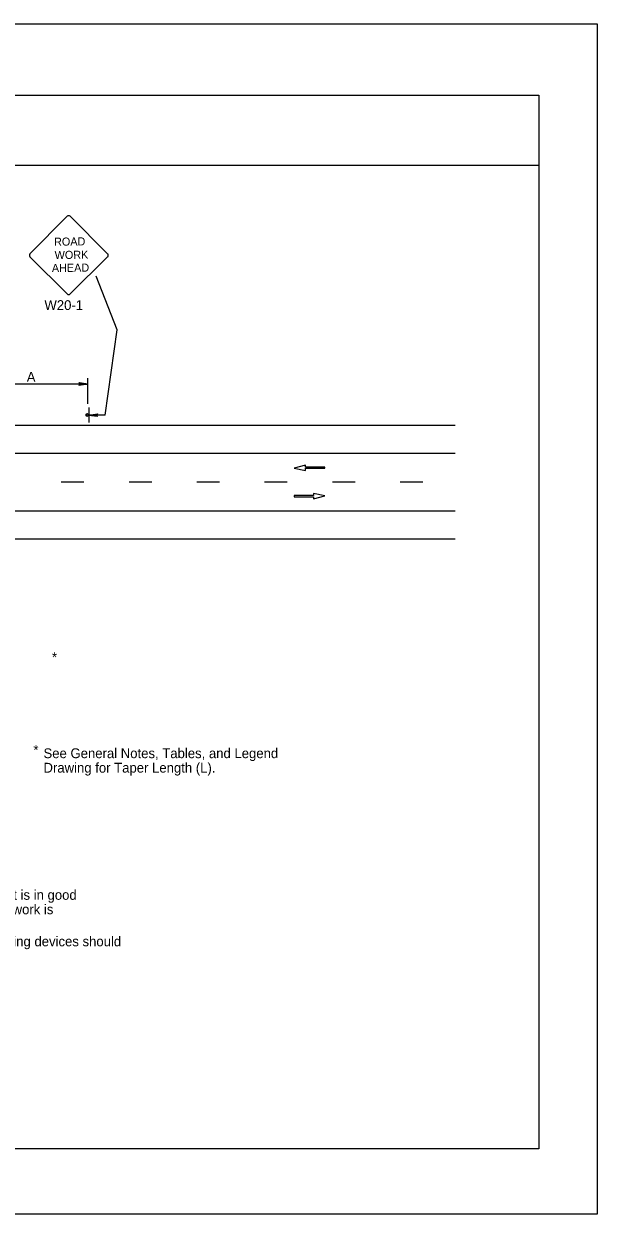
# Model space of a CAD drawing. Extents: x -14145 to -13662, y 30244 to 30661.
# Drawn here: x -13803.46 to -13791.17, y 30532.81 to 30558.31 of the extents above; entities that cross this region are included whole.
import ezdxf

# ---------------------------------------------------------------- set-up
doc = ezdxf.new("R2010")
doc.units = 0
for name, color, linetype in [('1', 7, 'Continuous'), ('10', 7, 'Continuous'), ('2', 7, 'Continuous'), ('61', 7, 'Continuous')]:
    doc.layers.add(name, color=color, linetype=linetype)

msp = doc.modelspace()

# ---------------------------------------------------------------- linework, layer by layer
at = {"layer": '1'}
for p, q in [((-13802.53, 30554.183), (-13803.325, 30553.381)), ((-13801.661, 30553.381), (-13802.464, 30554.183)), ((-13803.325, 30553.315), (-13802.53, 30552.519)), ((-13802.464, 30552.519), (-13801.661, 30553.315)), ((-13801.459, 30551.754), (-13801.908, 30552.899)), ((-13801.71, 30549.923), (-13801.458, 30551.754)), ((-13802.083, 30550.589), (-13804.564, 30550.589)), ((-13802.083, 30550.167), (-13802.083, 30550.719)), ((-13802.065, 30550.085), (-13802.065, 30549.767)), ((-13801.711, 30549.923), (-13802.065, 30549.923)), ((-13821.972, 30549.71), (-13794.216, 30549.71)), ((-13821.972, 30549.11), (-13794.216, 30549.11)), ((-13797.422, 30548.852), (-13797.664, 30548.786)), ((-13797.664, 30548.786), (-13797.42, 30548.74)), ((-13797.422, 30548.807), (-13797.422, 30548.852)), ((-13797.006, 30548.807), (-13797.422, 30548.807)), ((-13797.42, 30548.74), (-13797.42, 30548.785)), ((-13797.42, 30548.785), (-13797.006, 30548.785)), ((-13797.006, 30548.785), (-13797.006, 30548.807)), ((-13802.654, 30548.493), (-13802.168, 30548.493)), ((-13801.202, 30548.493), (-13800.716, 30548.493)), ((-13799.75, 30548.493), (-13799.264, 30548.493)), ((-13798.298, 30548.493), (-13797.812, 30548.493)), ((-13796.846, 30548.493), (-13796.36, 30548.493)), ((-13795.394, 30548.493), (-13794.908, 30548.493)), ((-13797.006, 30548.198), (-13797.25, 30548.245)), ((-13797.25, 30548.245), (-13797.25, 30548.199)), ((-13797.25, 30548.199), (-13797.664, 30548.199)), ((-13797.664, 30548.199), (-13797.664, 30548.177)), ((-13797.664, 30548.177), (-13797.247, 30548.177)), ((-13797.247, 30548.132), (-13797.006, 30548.198)), ((-13797.247, 30548.177), (-13797.247, 30548.132)), ((-13806.28, 30547.876), (-13794.216, 30547.876)), ((-13821.972, 30547.276), (-13794.216, 30547.276))]:
    msp.add_line(p, q, dxfattribs=at)
for points in [[(-13802.263, 30550.613), (-13802.257, 30550.601), (-13802.083, 30550.589), (-13802.263, 30550.613), (-13802.275, 30550.619), (-13802.083, 30550.589), (-13802.257, 30550.583), (-13802.263, 30550.571), (-13802.083, 30550.589), (-13802.275, 30550.559), (-13802.263, 30550.571)], [(-13801.885, 30549.899), (-13801.891, 30549.911), (-13802.065, 30549.923), (-13801.885, 30549.899), (-13801.879, 30549.893), (-13802.065, 30549.923), (-13801.891, 30549.929), (-13801.885, 30549.941), (-13802.065, 30549.923), (-13801.879, 30549.953), (-13801.885, 30549.941)]]:
    msp.add_lwpolyline(points, dxfattribs=at)
msp.add_circle((-13802.1, 30549.927), 0.0298, dxfattribs=at)
for centre, radius, start, end in [((-13802.495, 30554.15), 0.0465, 45, 135), ((-13803.29, 30553.347), 0.0465, 135, 225), ((-13801.692, 30553.347), 0.0465, 315, 45), ((-13802.495, 30552.552), 0.0465, 225, 315), ((-13802.099, 30549.927), 0.0214, 355.7499, 350.479)]:
    msp.add_arc(centre, radius, start, end, dxfattribs=at)
at = {"layer": '10'}
for p, q in [((-13823.874, 30556.777), (-13792.422, 30556.777)), ((-13792.422, 30556.777), (-13792.422, 30534.207)), ((-13823.874, 30555.277), (-13792.422, 30555.277)), ((-13792.422, 30534.207), (-13823.874, 30534.207))]:
    msp.add_line(p, q, dxfattribs=at)
at = {"layer": '61'}
msp.add_lwpolyline([(-13824.174, 30558.307), (-13791.174, 30558.307), (-13791.174, 30532.807), (-13824.174, 30532.807)], close=True, dxfattribs=at)

# ---------------------------------------------------------------- texts
at = {"layer": '1'}
for s, height, rotation, p in [('ROAD', 0.1735, 0.7566, (-13802.807, 30553.551)), ('WORK', 0.1733, 0.7588, (-13802.794, 30553.266)), ('AHEAD', 0.1735, 0.7481, (-13802.854, 30552.988))]:
    msp.add_text(s, height=height, rotation=rotation, dxfattribs=at).set_placement(p)
at = {"layer": '2'}
for s, p in [('W20-1', (-13803.014, 30552.176)), ('A', (-13803.393, 30550.638)), ('*', (-13802.852, 30544.633)), ('*', (-13803.251, 30542.648)), ('See General Notes, Tables, and Legend ', (-13803.034, 30542.576)), ('Drawing for Taper Length (L).', (-13803.034, 30542.266)), ('1.  Where traffic is required to use a shoulder, it must be a paved shoulder that is in good', (-13813.359, 30539.542)), ('    condition both during the period it is being used by traffic and also after the work is', (-13813.359, 30539.232)), ('2.  When paved shoulders having a width of 8 ft or more are closed, channelizing devices should', (-13813.359, 30538.546))]:
    msp.add_text(s, height=0.21, dxfattribs=at).set_placement(p)

doc.saveas('drawing.dxf')
